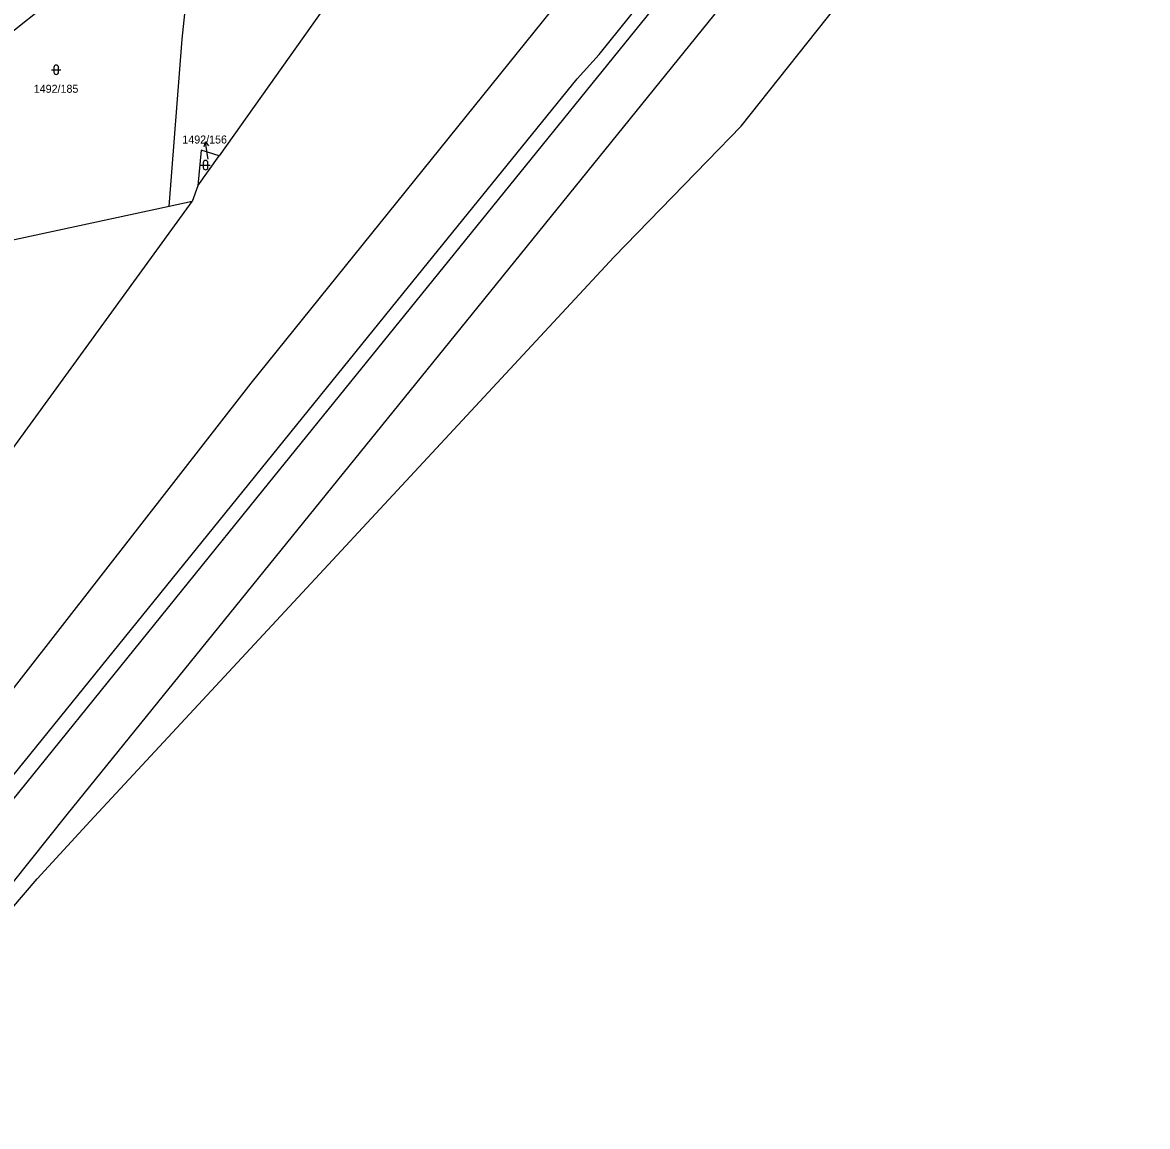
# Model space of a CAD drawing. Extents: x -869103 to -863415, y -1015889 to -1012477.
# Drawn here: x -864845.1 to -864606.1, y -1015496.5 to -1015262 of the extents above; entities that cross this region are included whole.
import ezdxf

# ---------------------------------------------------------------- set-up
doc = ezdxf.new("R2010")
doc.units = 0
for name, color, linetype in [('Hranice katastralního území', 7, 'Continuous'), ('Hranice parcel', 7, 'Continuous'), ('Parcelní čísla', 7, 'Continuous'), ('Pop  PČ popisy', 7, 'Continuous'), ('Vnitřní kresba', 7, 'Continuous'), ('Značky kultur', 7, 'Continuous')]:
    doc.layers.add(name, color=color, linetype=linetype)

msp = doc.modelspace()

# ---------------------------------------------------------------- linework, layer by layer
at = {"layer": 'Hranice katastralního území'}
msp.add_line((-864699.57, -1015291.4), (-864692.44, -1015284), dxfattribs=at)
for points in [[(-864692.44, -1015284), (-864670.29, -1015256.03), (-864606.11, -1015180.2)], [(-864830.76, -1015431.67), (-864719.5, -1015311.86), (-864699.57, -1015291.4)], [(-864857.62, -1015461.96), (-864853.25, -1015457.05), (-864842, -1015443.89), (-864830.76, -1015431.67)]]:
    msp.add_lwpolyline(points, dxfattribs=at)
at = {"layer": 'Hranice parcel'}
for p, q in [((-864760.86, -1015230.34), (-864803.33, -1015290.33)), ((-864849.59, -1015265.71), (-864807.72, -1015232.36)), ((-864699.57, -1015291.4), (-864692.44, -1015284)), ((-864807.86, -1015296.66), (-864803.33, -1015290.33)), ((-864807.86, -1015296.66), (-864809.09, -1015299.99)), ((-864809.09, -1015299.99), (-864813.96, -1015301.04)), ((-864813.96, -1015301.04), (-864884.09, -1015316.22))]:
    msp.add_line(p, q, dxfattribs=at)
for points in [[(-864692.44, -1015284), (-864670.29, -1015256.03), (-864606.11, -1015180.2)], [(-864813.96, -1015301.04), (-864811.21, -1015265.5), (-864807.72, -1015232.36)], [(-864803.33, -1015290.33), (-864807.19, -1015289.1), (-864807.86, -1015296.66)], [(-864830.76, -1015431.67), (-864719.5, -1015311.86), (-864699.57, -1015291.4)], [(-864887.49, -1015405.71), (-864865.42, -1015377.57), (-864809.09, -1015299.99)], [(-864857.62, -1015461.96), (-864853.25, -1015457.05), (-864842, -1015443.89), (-864830.76, -1015431.67)]]:
    msp.add_lwpolyline(points, dxfattribs=at)
at = {"layer": 'Pop  PČ popisy'}
for p, q in [((-864806.26, -1015287.3), (-864806.6, -1015288.36)), ((-864805.79, -1015290.26), (-864806.26, -1015287.3)), ((-864806.26, -1015287.3), (-864805.61, -1015288.21)), ((-864805.68, -1015290.98), (-864805.79, -1015290.26))]:
    msp.add_line(p, q, dxfattribs=at)
at = {"layer": 'Vnitřní kresba'}
for points in [[(-864654.29, -1015162.01), (-864796.61, -1015338.63), (-864861.42, -1015421.75), (-864921.51, -1015496.54)], [(-864641.63, -1015190.41), (-864749.56, -1015323.91), (-864835.72, -1015430.28), (-864878.92, -1015484.33), (-864879.62, -1015485.39)], [(-864893.89, -1015480.45), (-864847.15, -1015422), (-864764.29, -1015319.61), (-864727.27, -1015273.95), (-864722.6, -1015268.79), (-864676.31, -1015211.18)], [(-864684.62, -1015226.13), (-864794.11, -1015361.38), (-864857.41, -1015439.58)]]:
    msp.add_lwpolyline(points, dxfattribs=at)
at = {"layer": 'Značky kultur'}
for p, q in [((-864838.97, -1015272.01), (-864836.97, -1015272.01)), ((-864838.47, -1015271.51), (-864838.47, -1015272.51)), ((-864837.47, -1015272.51), (-864837.47, -1015271.51)), ((-864807.23, -1015292.27), (-864805.23, -1015292.27)), ((-864806.73, -1015291.77), (-864806.73, -1015292.77)), ((-864805.73, -1015292.77), (-864805.73, -1015291.77))]:
    msp.add_line(p, q, dxfattribs=at)
for centre, start, end in [((-864837.97, -1015271.51), 0, 180), ((-864837.97, -1015272.51), 180, 359.9879), ((-864806.23, -1015291.77), 0, 180), ((-864806.23, -1015292.77), 180, 359.9879)]:
    msp.add_arc(centre, 0.5, start, end, dxfattribs=at)

# ---------------------------------------------------------------- texts
at = {"layer": 'Parcelní čísla'}
for s, p in [('1492/185', (-864842.74, -1015276.91)), ('1492/156', (-864811.17, -1015287.69))]:
    msp.add_text(s, height=1.7, dxfattribs=at).set_placement(p)

doc.saveas('drawing.dxf')
